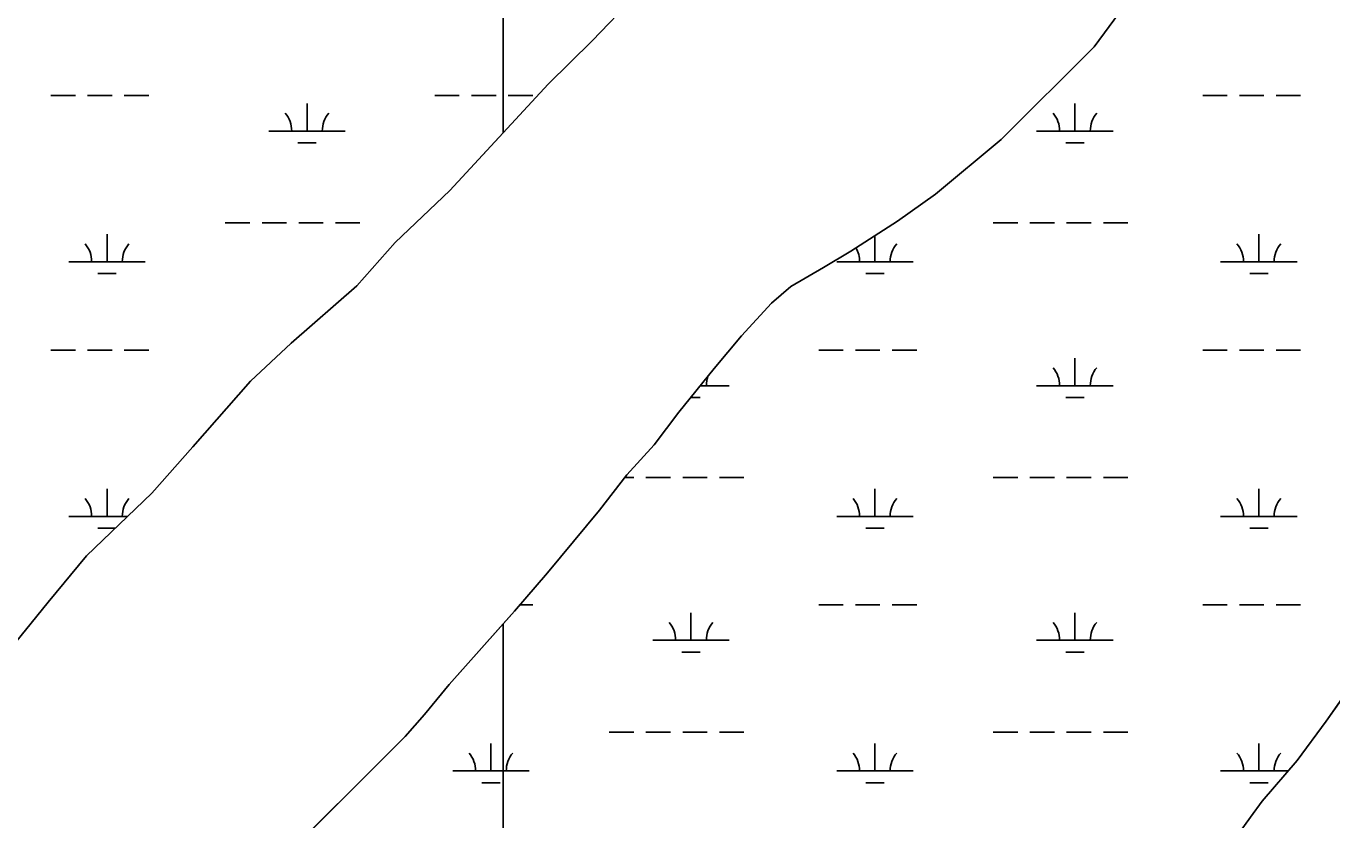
# Model space of a CAD drawing. Extents: x 3161564 to 3199464, y 849354 to 874788.
# Drawn here: x 3192849 to 3194556, y 862925 to 863963 of the extents above; entities that cross this region are included whole.
import ezdxf

# ---------------------------------------------------------------- set-up
doc = ezdxf.new("R2010")
doc.units = 0
for name, color, linetype in [('V-SITE-VEGE', 7, 'Continuous'), ('V-TOPO-SHOR', 7, 'Continuous'), ('V-WETL-SWMP', 7, 'Continuous')]:
    doc.layers.add(name, color=color, linetype=linetype)

msp = doc.modelspace()

# ---------------------------------------------------------------- linework, layer by layer
at = {"layer": 'V-SITE-VEGE'}
for p, q in [((3193473.2, 864582), (3193473.2, 863823.2)), ((3193589.2, 863943.6), (3193678.5, 864036.2)), ((3194284.8, 863988.8), (3194245.5, 863935.4)), ((3193532, 863886.7), (3193589.2, 863943.6)), ((3194245.5, 863935.4), (3194124, 863814.3)), ((3193473.2, 863823.2), (3193532, 863886.7)), ((3194124, 863814.3), (3194038.3, 863743.1)), ((3194038.3, 863743.1), (3193988.3, 863707.6)), ((3193988.3, 863707.6), (3193927.6, 863668.4)), ((3193927.6, 863668.4), (3193891.9, 863647.1)), ((3193891.9, 863647.1), (3193849, 863622.2)), ((3193849, 863622.2), (3193824, 863600.8)), ((3193824, 863600.8), (3193784.7, 863558.1)), ((3193784.7, 863558.1), (3193749, 863515.3)), ((3193749, 863515.3), (3193702.5, 863458.3)), ((3193702.5, 863458.3), (3193670.3, 863415.6)), ((3193670.3, 863415.6), (3193634.6, 863376.4)), ((3193634.6, 863376.4), (3193598.8, 863330.1)), ((3193598.8, 863330.1), (3193530.9, 863248.2)), ((3193530.9, 863248.2), (3193488, 863198.3)), ((3193488, 863198.3), (3193473.2, 863181.7)), ((3193473.2, 863181.7), (3193473.2, 862279.4)), ((3194549, 863054.5), (3194579.6, 863098.2)), ((3194510.9, 863003.2), (3194549, 863054.5)), ((3194465.2, 862950), (3194510.9, 863003.2)), ((3194449.9, 862929.1), (3194465.2, 862950)), ((3194430.9, 862902.5), (3194449.9, 862929.1))]:
    msp.add_line(p, q, dxfattribs=at)
for points in [[(3192820.9, 863138.8), (3192878.1, 863210), (3192928.2, 863270.6), (3193013.9, 863352.5), (3193067.5, 863413), (3193142.6, 863498.5), (3193196.1, 863548.4), (3193281.9, 863623.1), (3193331.9, 863680.1), (3193403.4, 863747.8), (3193473.2, 863823.2), (3193473.2, 864582)], [(3193473.2, 862279.4), (3193473.2, 863181.7), (3193402.3, 863102.2), (3193370.1, 863063), (3193345.1, 863034.5), (3193170, 862860)]]:
    msp.add_lwpolyline(points, dxfattribs=at)
at = {"layer": 'V-TOPO-SHOR'}
for p, q in [((3193589.2, 863943.6), (3193678.5, 864036.2)), ((3194284.8, 863988.8), (3194245.5, 863935.4)), ((3193532, 863886.7), (3193589.2, 863943.6)), ((3194245.5, 863935.4), (3194124, 863814.3)), ((3193403.4, 863747.8), (3193532, 863886.7)), ((3194124, 863814.3), (3194038.3, 863743.1)), ((3193331.9, 863680.1), (3193403.4, 863747.8)), ((3194038.3, 863743.1), (3193988.3, 863707.6)), ((3193988.3, 863707.6), (3193927.6, 863668.4)), ((3193281.9, 863623.1), (3193331.9, 863680.1)), ((3193927.6, 863668.4), (3193891.9, 863647.1)), ((3193891.9, 863647.1), (3193849, 863622.2)), ((3193196.1, 863548.4), (3193281.9, 863623.1)), ((3193849, 863622.2), (3193824, 863600.8)), ((3193824, 863600.8), (3193784.7, 863558.1)), ((3193142.6, 863498.5), (3193196.1, 863548.4)), ((3193784.7, 863558.1), (3193749, 863515.3)), ((3193749, 863515.3), (3193702.5, 863458.4)), ((3193067.5, 863413.1), (3193142.6, 863498.5)), ((3193702.5, 863458.4), (3193670.3, 863415.6)), ((3193013.9, 863352.5), (3193067.5, 863413.1)), ((3193670.3, 863415.6), (3193634.6, 863376.4)), ((3193634.6, 863376.4), (3193598.8, 863330.1)), ((3192928.2, 863270.6), (3193013.9, 863352.5)), ((3193598.8, 863330.1), (3193530.9, 863248.2)), ((3192878.1, 863210.1), (3192928.2, 863270.6)), ((3193530.9, 863248.2), (3193488, 863198.3)), ((3192820.9, 863138.8), (3192878.1, 863210.1)), ((3193488, 863198.3), (3193402.3, 863102.2)), ((3193402.3, 863102.2), (3193370.1, 863063)), ((3194549, 863054.5), (3194579.5, 863098.2)), ((3193370.1, 863063), (3193345.1, 863034.5)), ((3194510.9, 863003.2), (3194549, 863054.5)), ((3193345.1, 863034.5), (3193170, 862860)), ((3194465.2, 862950), (3194510.9, 863003.2)), ((3194449.9, 862929.1), (3194465.2, 862950)), ((3194430.9, 862902.5), (3194449.9, 862929.1))]:
    msp.add_line(p, q, dxfattribs=at)
at = {"layer": 'V-WETL-SWMP'}
for p, q in [((3193589.2, 863943.6), (3193678.5, 864036.2)), ((3194284.8, 863988.8), (3194245.5, 863935.4)), ((3193532, 863886.7), (3193589.2, 863943.6)), ((3194245.5, 863935.4), (3194124, 863814.3)), ((3193403.4, 863747.8), (3193532, 863886.7)), ((3192881.8, 863871.9), (3192913.8, 863871.9)), ((3192929.8, 863871.9), (3192961.8, 863871.9)), ((3192977.8, 863871.9), (3193009.8, 863871.9)), ((3193383.7, 863871.9), (3193415.7, 863871.9)), ((3193431.7, 863871.9), (3193463.7, 863871.9)), ((3193479.7, 863871.9), (3193511.7, 863871.9)), ((3194387.5, 863871.9), (3194419.5, 863871.9)), ((3194435.5, 863871.9), (3194467.5, 863871.9)), ((3194483.5, 863871.9), (3194515.5, 863871.9)), ((3193216.6, 863825.5), (3193216.6, 863861.5)), ((3194220.4, 863825.5), (3194220.4, 863861.5)), ((3193166.6, 863825.5), (3193266.6, 863825.5)), ((3194170.4, 863825.5), (3194270.4, 863825.5)), ((3193204.6, 863810.1), (3193228.6, 863810.1)), ((3194124, 863814.3), (3194038.3, 863743.1)), ((3194208.4, 863810.1), (3194232.4, 863810.1)), ((3193331.9, 863680.1), (3193403.4, 863747.8)), ((3194038.3, 863743.1), (3193988.3, 863707.6)), ((3193109.8, 863705.4), (3193141.8, 863705.4)), ((3193157.8, 863705.4), (3193189.8, 863705.4)), ((3193205.8, 863705.4), (3193237.8, 863705.4)), ((3193253.8, 863705.4), (3193285.8, 863705.4)), ((3193988.3, 863707.6), (3193927.6, 863668.4)), ((3194113.6, 863705.4), (3194145.6, 863705.4)), ((3194161.6, 863705.4), (3194193.6, 863705.4)), ((3194209.6, 863705.4), (3194241.6, 863705.4)), ((3194257.6, 863705.4), (3194289.6, 863705.4)), ((3192955.2, 863654.7), (3192955.2, 863690.7)), ((3193959, 863654.7), (3193959, 863688.7)), ((3194460.9, 863654.7), (3194460.9, 863690.7)), ((3193281.9, 863623.1), (3193331.9, 863680.1)), ((3193927.6, 863668.4), (3193891.9, 863647.1)), ((3192905.2, 863654.7), (3193005.2, 863654.7)), ((3193909, 863654.7), (3194009, 863654.7)), ((3194410.9, 863654.7), (3194510.9, 863654.7)), ((3192943.2, 863639.3), (3192967.2, 863639.3)), ((3193891.9, 863647.1), (3193849, 863622.2)), ((3193947, 863639.3), (3193971, 863639.3)), ((3194448.9, 863639.3), (3194472.9, 863639.3)), ((3193196.1, 863548.4), (3193281.9, 863623.1)), ((3193849, 863622.2), (3193824, 863600.8)), ((3193824, 863600.8), (3193784.7, 863558.1)), ((3193142.6, 863498.5), (3193196.1, 863548.4)), ((3193784.7, 863558.1), (3193749, 863515.3)), ((3192881.8, 863539.3), (3192913.8, 863539.3)), ((3192929.8, 863539.3), (3192961.8, 863539.3)), ((3192977.8, 863539.3), (3193009.8, 863539.3)), ((3193885.6, 863539.3), (3193917.6, 863539.3)), ((3193933.6, 863539.3), (3193965.6, 863539.3)), ((3193981.6, 863539.3), (3194013.6, 863539.3)), ((3194220.4, 863492.8), (3194220.4, 863528.8)), ((3194387.5, 863539.3), (3194419.5, 863539.3)), ((3194435.5, 863539.3), (3194467.5, 863539.3)), ((3194483.5, 863539.3), (3194515.5, 863539.3)), ((3193749, 863515.3), (3193702.5, 863458.4)), ((3193067.5, 863413.1), (3193142.6, 863498.5)), ((3193718, 863477.4), (3193730.5, 863477.4)), ((3193730.6, 863492.8), (3193768.5, 863492.8)), ((3194170.4, 863492.8), (3194270.4, 863492.8)), ((3194208.4, 863477.4), (3194232.4, 863477.4)), ((3193702.5, 863458.4), (3193670.3, 863415.6)), ((3193013.9, 863352.5), (3193067.5, 863413.1)), ((3193670.3, 863415.6), (3193634.6, 863376.4)), ((3193634.6, 863376.4), (3193598.8, 863330.1)), ((3192955.2, 863322), (3192955.2, 863358)), ((3193631.8, 863372.8), (3193643.7, 863372.8)), ((3193659.7, 863372.8), (3193691.7, 863372.8)), ((3193707.7, 863372.8), (3193739.7, 863372.8)), ((3193755.7, 863372.8), (3193787.7, 863372.8)), ((3193959, 863322), (3193959, 863358)), ((3194113.6, 863372.8), (3194145.6, 863372.8)), ((3194161.6, 863372.8), (3194193.6, 863372.8)), ((3194209.6, 863372.8), (3194241.6, 863372.8)), ((3194257.6, 863372.8), (3194289.6, 863372.8)), ((3194460.9, 863322), (3194460.9, 863358)), ((3192928.2, 863270.6), (3193013.9, 863352.5)), ((3193598.8, 863330.1), (3193530.9, 863248.2)), ((3192905.2, 863322), (3192982, 863322)), ((3192943.2, 863306.6), (3192965.8, 863306.6)), ((3193909, 863322), (3194009, 863322)), ((3193947, 863306.6), (3193971, 863306.6)), ((3194410.9, 863322), (3194510.9, 863322)), ((3194448.9, 863306.6), (3194472.9, 863306.6)), ((3192878.1, 863210.1), (3192928.2, 863270.6)), ((3193530.9, 863248.2), (3193488, 863198.3)), ((3192820.9, 863138.8), (3192878.1, 863210.1)), ((3193495.1, 863206.6), (3193511.7, 863206.6)), ((3193885.6, 863206.6), (3193917.6, 863206.6)), ((3193933.6, 863206.6), (3193965.6, 863206.6)), ((3193981.6, 863206.6), (3194013.6, 863206.6)), ((3194387.5, 863206.6), (3194419.5, 863206.6)), ((3194435.5, 863206.6), (3194467.5, 863206.6)), ((3194483.5, 863206.6), (3194515.5, 863206.6)), ((3193488, 863198.3), (3193402.3, 863102.2)), ((3193718.5, 863160.2), (3193718.5, 863196.2)), ((3194220.4, 863160.2), (3194220.4, 863196.2)), ((3193668.5, 863160.2), (3193768.5, 863160.2)), ((3194170.4, 863160.2), (3194270.4, 863160.2)), ((3193706.5, 863144.7), (3193730.5, 863144.7)), ((3194208.4, 863144.7), (3194232.4, 863144.7)), ((3193402.3, 863102.2), (3193370.1, 863063)), ((3194549, 863054.5), (3194579.5, 863098.2)), ((3193370.1, 863063), (3193345.1, 863034.5)), ((3194510.9, 863003.2), (3194549, 863054.5)), ((3193345.1, 863034.5), (3193170, 862860)), ((3193611.7, 863040.1), (3193643.7, 863040.1)), ((3193659.7, 863040.1), (3193691.7, 863040.1)), ((3193707.7, 863040.1), (3193739.7, 863040.1)), ((3193755.7, 863040.1), (3193787.7, 863040.1)), ((3194113.6, 863040.1), (3194145.6, 863040.1)), ((3194161.6, 863040.1), (3194193.6, 863040.1)), ((3194209.6, 863040.1), (3194241.6, 863040.1)), ((3194257.6, 863040.1), (3194289.6, 863040.1)), ((3193457.1, 862989.4), (3193457.1, 863025.4)), ((3193959, 862989.4), (3193959, 863025.4)), ((3194460.9, 862989.4), (3194460.9, 863025.4)), ((3194465.2, 862950), (3194510.9, 863003.2)), ((3193407.1, 862989.4), (3193507.1, 862989.4)), ((3193909, 862989.4), (3194009, 862989.4)), ((3194410.9, 862989.4), (3194499, 862989.4)), ((3193445.1, 862973.9), (3193469.1, 862973.9)), ((3193947, 862973.9), (3193971, 862973.9)), ((3194448.9, 862973.9), (3194472.9, 862973.9)), ((3194449.9, 862929.1), (3194465.2, 862950)), ((3194430.9, 862902.5), (3194449.9, 862929.1))]:
    msp.add_line(p, q, dxfattribs=at)
for centre, start, end in [((3193161.4, 863826), 359.2282, 40.7718), ((3193271.8, 863826), 139.2282, 180.7718), ((3194165.2, 863826), 359.2282, 40.7718), ((3194275.7, 863826), 139.2282, 180.7718), ((3192899.9, 863655.2), 359.2282, 40.7718), ((3193010.4, 863655.2), 139.2282, 180.7718), ((3193903.7, 863655.2), 359.2282, 29.9312), ((3194014.2, 863655.2), 139.2282, 180.7718), ((3194405.6, 863655.2), 359.2282, 40.7718), ((3194516.1, 863655.2), 139.2282, 180.7718), ((3194165.2, 863493.3), 359.2282, 40.7718), ((3194275.7, 863493.3), 139.2282, 180.7718), ((3193773.8, 863493.3), 160.6987, 180.7718), ((3192899.9, 863322.5), 359.2282, 40.7718), ((3193010.4, 863322.5), 139.2282, 180.7718), ((3193903.7, 863322.5), 359.2282, 40.7718), ((3194014.2, 863322.5), 139.2282, 180.7718), ((3194405.6, 863322.5), 359.2282, 40.7718), ((3194516.1, 863322.5), 139.2282, 180.7718), ((3193663.3, 863160.6), 359.2282, 40.7718), ((3193773.8, 863160.6), 139.2282, 180.7718), ((3194165.2, 863160.6), 359.2282, 40.7718), ((3194275.7, 863160.6), 139.2282, 180.7718), ((3193401.8, 862989.8), 359.2282, 40.7718), ((3193512.3, 862989.8), 139.2282, 180.7718), ((3193903.7, 862989.8), 359.2282, 40.7718), ((3194014.2, 862989.8), 139.2282, 180.7718), ((3194405.6, 862989.8), 359.2282, 40.7718), ((3194516.1, 862989.8), 139.2282, 180.7718)]:
    msp.add_arc(centre, 35.2, start, end, dxfattribs=at)

doc.saveas('drawing.dxf')
